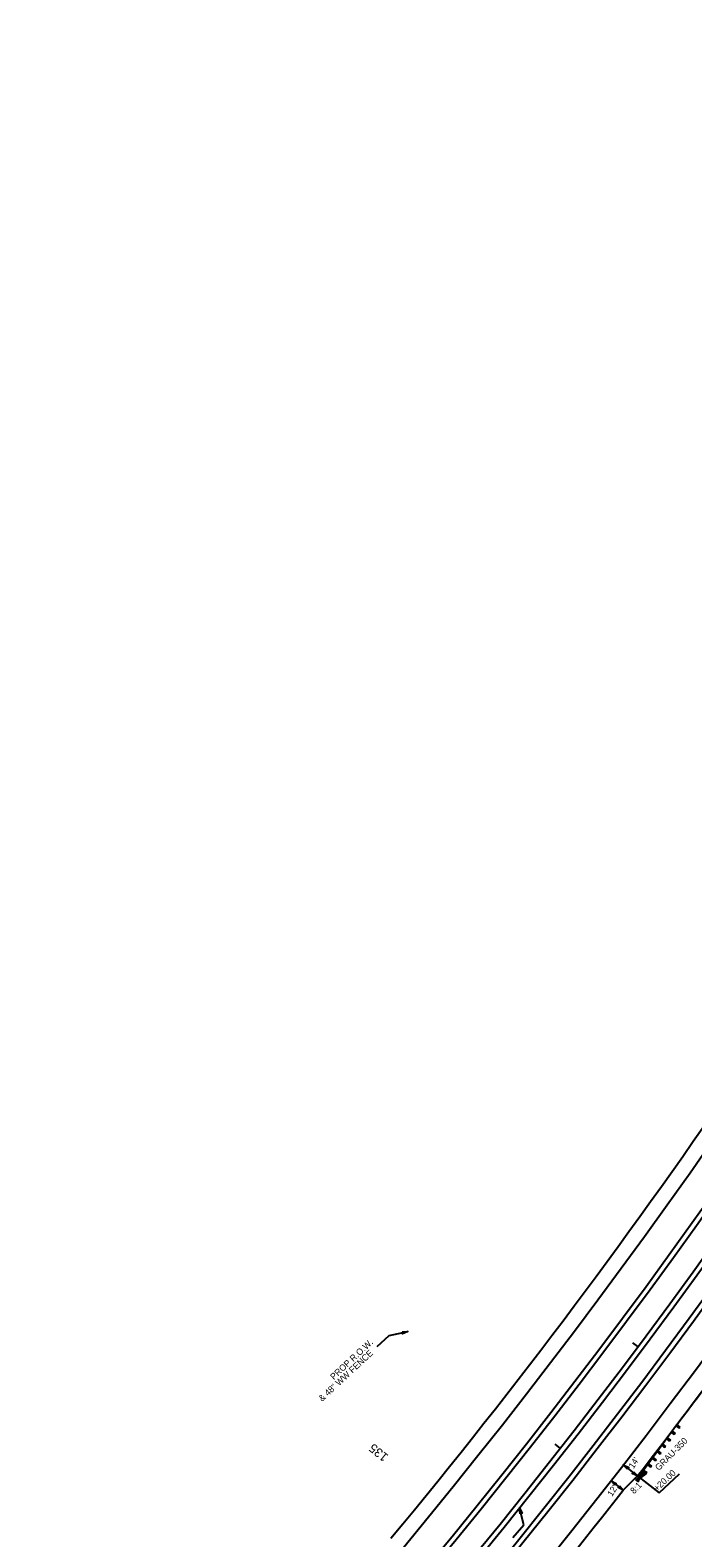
# Model space of a CAD drawing. Extents: x 2389099 to 2405615, y 552200 to 573532.
# Drawn here: x 2399018 to 2399537, y 560982 to 562162 of the extents above; entities that cross this region are included whole.
import ezdxf

# ---------------------------------------------------------------- set-up
doc = ezdxf.new("R2010")
doc.units = 0
for name, color, linetype in [('Old_Level_11', 7, 'Continuous'), ('Prop Cable Guiderail Double Face', 7, 'Continuous'), ('Prop DSN Text', 7, 'Continuous'), ('Prop EOT', 7, 'Continuous'), ('Prop GRAU 350 Approach CELL', 7, 'Continuous'), ('Prop Guardrail', 7, 'Continuous'), ('Prop Horizontal Alignment', 7, 'Continuous'), ('Prop Horizontal Alignment Curve and Spiral Data', 7, 'Continuous'), ('Prop Horizontal Alignment Tick Small', 7, 'Continuous')]:
    doc.layers.add(name, color=color, linetype=linetype)

# ---------------------------------------------------------------- blocks, each defined once
blk = doc.blocks.new('TERM')
at = {"layer": 'Old_Level_11'}
blk.add_lwpolyline([(-0.01375, 0.00225), (0, 0), (-0.01375, -0.0025), (-0.012, 0)], close=True, dxfattribs=at)

msp = doc.modelspace()

# ---------------------------------------------------------------- linework, layer by layer
at = {"layer": 'Prop Cable Guiderail Double Face'}
msp.add_arc((2395689.3, 563976), 4754, 315.0606, 2.8963, dxfattribs=at)
at = {"layer": 'Prop DSN Text'}
for p, q in [((2399299.1, 561140.6), (2399313.8, 561143.6)), ((2399289.7, 561131.9), (2399299.1, 561140.6)), ((2399482.2, 561039.2), (2399510.2, 561017.5)), ((2399472.6, 561026.7), (2399482.2, 561019.6)), ((2399510.2, 561017.5), (2399526.2, 561032.4)), ((2399404.5, 560992.4), (2399401.1, 561005.7)), ((2399395.9, 560982.5), (2399404.5, 560992.4))]:
    msp.add_line(p, q, dxfattribs=at)
for points in [[(2399309.3, 561143.5), (2399313.8, 561143.6), (2399309.6, 561141.9), (2399310, 561142.8)], [(2399485.5, 561036), (2399482.2, 561039.2), (2399486.4, 561037.2), (2399485.5, 561036.9)], [(2399475.8, 561023.5), (2399472.6, 561026.7), (2399476.7, 561024.8), (2399475.8, 561024.5)], [(2399490.1, 561033.9), (2399493.3, 561030.6), (2399489.2, 561032.6), (2399490.1, 561032.9)], [(2399479.1, 561022.9), (2399482.2, 561019.6), (2399478.1, 561021.7), (2399479.1, 561022)], [(2399401.5, 561001.1), (2399401.1, 561005.7), (2399403, 561001.5), (2399402.1, 561001.9)]]:
    msp.add_lwpolyline(points, close=True, dxfattribs=at)
at = {"layer": 'Prop EOT'}
msp.add_line((2399493.3, 561030.6), (2399482.2, 561019.6), dxfattribs=at)
for radius, start, end in [(4703, 315.0606, 2.8963), (4727, 315.0606, 2.8963), (4731, 315.0606, 2.8963), (4769, 315.0606, 2.8963), (4773, 315.0606, 2.8963), (4797, 315.0606, 2.8963), (4691, 320.3374, 325.9899), (4811, 322.2495, 325.6298), (4809, 315.0606, 322.0652)]:
    msp.add_arc((2395689.3, 563976), radius, start, end, dxfattribs=at)
at = {"layer": 'Prop GRAU 350 Approach CELL'}
for p, q in [((2399523.7, 561070.3), (2399494.3, 561029.8)), ((2399516, 561059.7), (2399518.4, 561057.9)), ((2399517.8, 561059.6), (2399516, 561059.7)), ((2399516.6, 561060.5), (2399519, 561058.7)), ((2399516.6, 561060.5), (2399517.2, 561058.8)), ((2399517.8, 561059.6), (2399517.2, 561058.8)), ((2399518.4, 561057.9), (2399517.8, 561059.6)), ((2399520.3, 561065.6), (2399519.7, 561064.8)), ((2399519.7, 561064.8), (2399522.1, 561063)), ((2399519.7, 561064.8), (2399520.9, 561063.9)), ((2399521.5, 561064.7), (2399519.7, 561064.8)), ((2399520.3, 561065.6), (2399522.7, 561063.8)), ((2399520.9, 561063.9), (2399520.3, 561065.6)), ((2399521.5, 561064.7), (2399520.9, 561063.9)), ((2399520.9, 561063.9), (2399522.7, 561063.8)), ((2399522.1, 561063), (2399521.5, 561064.7)), ((2399522.7, 561063.8), (2399522.1, 561063)), ((2399524, 561070.7), (2399523.4, 561069.9)), ((2399523.4, 561069.9), (2399525.8, 561068.1)), ((2399523.4, 561069.9), (2399525.2, 561069.8)), ((2399524, 561070.7), (2399526.4, 561068.9)), ((2399524.6, 561069), (2399524, 561070.7)), ((2399525.2, 561069.8), (2399524.6, 561069)), ((2399526.4, 561068.9), (2399524.6, 561069)), ((2399525.2, 561069.8), (2399525.8, 561068.1)), ((2399525.8, 561068.1), (2399526.4, 561068.9)), ((2399509.2, 561050.3), (2399508.6, 561049.5)), ((2399508.6, 561049.5), (2399511, 561047.7)), ((2399510.4, 561049.4), (2399508.6, 561049.5)), ((2399509.2, 561050.3), (2399511.6, 561048.5)), ((2399509.2, 561050.3), (2399509.8, 561048.6)), ((2399510.4, 561049.4), (2399509.8, 561048.6)), ((2399509.8, 561048.6), (2399511.6, 561048.5)), ((2399511, 561047.7), (2399510.4, 561049.4)), ((2399511.6, 561048.5), (2399511, 561047.7)), ((2399512.3, 561054.6), (2399514.7, 561052.8)), ((2399514.1, 561054.5), (2399512.3, 561054.6)), ((2399512.9, 561055.4), (2399515.3, 561053.6)), ((2399512.9, 561055.4), (2399513.5, 561053.7)), ((2399514.1, 561054.5), (2399513.5, 561053.7)), ((2399513.5, 561053.7), (2399515.3, 561053.6)), ((2399514.7, 561052.8), (2399514.1, 561054.5)), ((2399515.3, 561053.6), (2399514.7, 561052.8)), ((2399517.2, 561058.8), (2399519, 561058.7)), ((2399519, 561058.7), (2399518.4, 561057.9)), ((2399501.2, 561039.3), (2399503.6, 561037.5)), ((2399503, 561039.2), (2399501.2, 561039.3)), ((2399501.7, 561040.1), (2399504.2, 561038.3)), ((2399501.7, 561040.1), (2399502.4, 561038.4)), ((2399503, 561039.2), (2399502.4, 561038.4)), ((2399502.4, 561038.4), (2399504.2, 561038.3)), ((2399503.6, 561037.5), (2399503, 561039.2)), ((2399504.2, 561038.3), (2399503.6, 561037.5)), ((2399504.9, 561044.4), (2399507.4, 561042.5)), ((2399506.7, 561044.3), (2399504.9, 561044.4)), ((2399505.5, 561045.2), (2399508, 561043.3)), ((2399505.5, 561045.2), (2399506.1, 561043.5)), ((2399506.7, 561044.3), (2399506.1, 561043.5)), ((2399506.1, 561043.5), (2399508, 561043.3)), ((2399507.4, 561042.5), (2399506.7, 561044.3)), ((2399508, 561043.3), (2399507.4, 561042.5)), ((2399493.1, 561028.1), (2399491.7, 561027.7)), ((2399491.7, 561027.7), (2399494, 561025.9)), ((2399494.3, 561029.7), (2399493.1, 561028.1)), ((2399494, 561029.4), (2399495.2, 561028.5)), ((2399494, 561029.4), (2399495.8, 561029.3)), ((2399494, 561025.9), (2399494.1, 561027.4)), ((2399494.1, 561027.4), (2399495.3, 561029)), ((2399494.8, 561029.4), (2399494.3, 561029.7)), ((2399498.7, 561033.3), (2399494.6, 561030.2)), ((2399494.6, 561030.2), (2399495.8, 561029.3)), ((2399495.2, 561028.5), (2399494.6, 561030.2)), ((2399495.3, 561029), (2399494.8, 561029.4)), ((2399495.8, 561029.3), (2399495.2, 561028.5)), ((2399495.8, 561029.3), (2399495.5, 561028.9)), ((2399499.9, 561032.4), (2399495.8, 561029.3)), ((2399497.5, 561034.2), (2399499.9, 561032.4)), ((2399499.3, 561034.1), (2399497.5, 561034.2)), ((2399498, 561035), (2399500.5, 561033.2)), ((2399498, 561035), (2399498.7, 561033.3)), ((2399499.3, 561034.1), (2399498.7, 561033.3)), ((2399498.7, 561033.3), (2399500.5, 561033.2)), ((2399499.9, 561032.4), (2399499.3, 561034.1)), ((2399500.5, 561033.2), (2399499.9, 561032.4))]:
    msp.add_line(p, q, dxfattribs=at)
at = {"layer": 'Prop Guardrail'}
msp.add_arc((2395689.3, 563976), 4811, 322.8507, 325.4065, dxfattribs=at)
at = {"layer": 'Prop Horizontal Alignment'}
msp.add_arc((2395689.3, 563976), 4750, 315.0606, 2.8963, dxfattribs=at)
at = {"layer": 'Prop Horizontal Alignment Tick Small'}
for p, q in [((2399493.6, 561131.8), (2399489.6, 561134.8)), ((2399432.9, 561052.3), (2399429, 561055.4))]:
    msp.add_line(p, q, dxfattribs=at)

# ---------------------------------------------------------------- block references
at = {"layer": 'Prop DSN Text', "xscale": 4.999999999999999, "yscale": 4.999999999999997}
for p, rotation in [((2399472.6, 561026.7), 143.63938453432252), ((2399472.6, 561026.7), 143.63938453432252), ((2399482.2, 561019.6), -36.36061546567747)]:
    msp.add_blockref('TERM', p, dxfattribs=dict(at, rotation=rotation))

# ---------------------------------------------------------------- texts
at = {"layer": 'Prop DSN Text'}
for s, rotation, p in [('PROP R.O.W.', 43, (2399255.8, 561105.5)), ('& 48" WW FENCE', 43, (2399246.7, 561088.5)), ('GRAU-350', 45.3533, (2399510, 561034.4)), ("14'", 57.4646, (2399490.2, 561035.9)), ('8:1', 45.51, (2399490.6, 561016.2)), ('+20.00', 42.7991, (2399508.6, 561018.3)), ("12'", 57.4646, (2399473.4, 561014.1))]:
    msp.add_text(s, height=5, rotation=rotation, dxfattribs=at).set_placement(p)
at = {"layer": 'Prop Horizontal Alignment Curve and Spiral Data'}
msp.add_text('135', height=7, rotation=140.8049, dxfattribs=at).set_placement((2399299, 561046.6))

doc.saveas('drawing.dxf')
